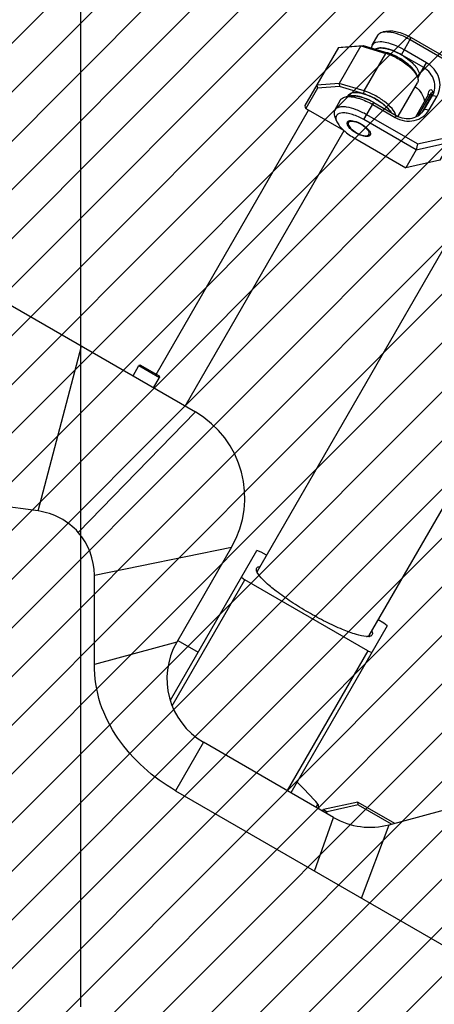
# Model space of a CAD drawing. Header units: millimetres. Extents: x -491 to 2059, y -393 to 795.
# Tile 267 of 323: x 969 to 1008, y 513 to 604. Entities that reach past the tile are written whole.
import ezdxf

# ---------------------------------------------------------------- set-up
doc = ezdxf.new("R2010")
doc.units = ezdxf.units.MM
doc.header["$LTSCALE"] = 462.55
doc.linetypes.add('PHANTOM', pattern=[0.8, 0.45, -0.05, 0.1, -0.05, 0.1, -0.05])
doc.layers.get('0').update_dxf_attribs({"linetype": 'CONTINUOUS'})
for name, color, linetype in [('2ND_ARM_V2_PITCH_ABL245', 7, 'CONTINUOUS'), ('2ND_ARM_V2_PITCH_ABL295', 7, 'CONTINUOUS'), ('_0219_COVER_TOP_PBL222', 7, 'CONTINUOUS'), ('A2200202_ABL247', 7, 'CONTINUOUS'), ('A2300201_ABL249', 7, 'CONTINUOUS'), ('A2400201_ABL276', 7, 'CONTINUOUS'), ('A2410102_ABL277', 7, 'CONTINUOUS'), ('CSHCS-BR-M4-12_203_PBL274', 7, 'CONTINUOUS'), ('DEFAULT_3', 7, 'PHANTOM'), ('FWSRM-D10-V4-E2-T2_5_PBL275', 7, 'CONTINUOUS'), ('M2100101_PBL312', 7, 'CONTINUOUS'), ('M2200103_PBL289', 7, 'CONTINUOUS'), ('M2200301_PBL290', 7, 'CONTINUOUS'), ('M2300101_PBL246', 7, 'CONTINUOUS'), ('M2300101_PBL296', 7, 'CONTINUOUS'), ('M2300201_PBL250', 7, 'CONTINUOUS'), ('M2300301_PBL271', 7, 'CONTINUOUS'), ('M2300602_PBL314', 7, 'CONTINUOUS'), ('M2410102_PBL278', 7, 'CONTINUOUS'), ('P9140503_BOLT_PBL270', 7, 'CONTINUOUS'), ('WFM_0608_06_2_PBL272', 7, 'CONTINUOUS'), ('WFM_0608_06_2_PBL273', 7, 'CONTINUOUS'), ('위_8_VBL211', 7, 'CONTINUOUS')]:
    doc.layers.add(name, color=color, linetype=linetype)

# ---------------------------------------------------------------- blocks, each defined once
blk = doc.blocks.new('_0219_COVER_TOP_PBL222', base_point=(3331.95, 4611.09))
at = {"layer": '_0219_COVER_TOP_PBL222', "color": 7}
for p, q in [((3223.15, 4821.15), (3323.71, 4763.09)), ((3287.16, 4740.08), (3260.07, 4743.62)), ((3332.13, 4731.67), (3319.38, 4709.59)), ((3300.22, 4704.46), (3300.22, 4725.21)), ((3368.77, 4667.19), (3491.18, 4699.99)), ((3355.87, 4668.89), (3325.6, 4686.37)), ((3319.1, 4675.11), (3413.78, 4620.45))]:
    blk.add_line(p, q, dxfattribs=at)
at = {"layer": '_0219_COVER_TOP_PBL222', "color": 2}
for p, q in [((3287.16, 4740.08), (3297.27, 4778.36)), ((3323.71, 4763.09), (3296.49, 4735.11)), ((3300.22, 4725.21), (3332.13, 4731.67)), ((3319.38, 4709.59), (3300.22, 4704.46)), ((3325.6, 4686.37), (3319.1, 4675.11)), ((3351.44, 4656.44), (3355.87, 4668.89)), ((3362.34, 4650.15), (3368.77, 4667.19))]:
    blk.add_line(p, q, dxfattribs=at)
at = {"layer": '_0219_COVER_TOP_PBL222', "color": 7}
for centre, radius, start, end in [((3312.21, 4743.17), 23, 330, 60), ((3334.1, 4701.09), 17, 150, 240), ((3364.37, 4683.61), 17, 240, 285)]:
    blk.add_arc(centre, radius, start, end, dxfattribs=at)
for points in [[(3296.49, 4735.11), (3294.16, 4737.76), (3290.65, 4739.63), (3287.16, 4740.08)], [(3300.22, 4725.21), (3300.22, 4728.74), (3298.81, 4732.46), (3296.49, 4735.11)]]:
    blk.add_open_spline(points, degree=3, dxfattribs=at)
blk.add_open_spline([(3319.1, 4675.11), (3313.87, 4678.13), (3306.77, 4684.41), (3301.13, 4695.29), (3300.22, 4701.42), (3300.22, 4704.46)], degree=3, knots=[0, 0, 0, 0, 0.499023, 0.749523, 1, 1, 1, 1], dxfattribs=at)
blk = doc.blocks.new('M2300101_PBL246', base_point=(3372.22, 4835.72))
at = {"layer": 'M2300101_PBL246', "color": 7}
for p, q in [((3368.56, 4851.57), (3367.41, 4851.38)), ((3364.82, 4848.29), (3366.19, 4850.67)), ((3373.65, 4849.59), (3385.42, 4842.8)), ((3373.91, 4850.04), (3386.03, 4843.04)), ((3377.47, 4844.21), (3372.28, 4847.21)), ((3376.82, 4843.07), (3371.62, 4846.07)), ((3386.03, 4843.04), (3385.42, 4842.8)), ((3387.63, 4835.8), (3385.42, 4842.8)), ((3388.48, 4835.28), (3386.03, 4843.04)), ((3356.11, 4833.21), (3357.48, 4835.59)), ((3359.85, 4836.49), (3358.7, 4836.29)), ((3377.02, 4833.43), (3378.85, 4836.6)), ((3378.09, 4833.27), (3379.92, 4836.45)), ((3388.48, 4835.28), (3380.58, 4821.6)), ((3387.63, 4835.8), (3382.51, 4826.93)), ((3387.63, 4835.8), (3388.48, 4835.28)), ((3364.95, 4834.51), (3370.14, 4831.51)), ((3365.2, 4834.96), (3370.4, 4831.96)), ((3356.51, 4830.7), (3356.11, 4831.8)), ((3375.04, 4823.99), (3362.91, 4830.99)), ((3375.34, 4825.34), (3363.57, 4832.13)), ((3360.51, 4826.83), (3372.64, 4819.83)), ((3375.34, 4825.34), (3382.51, 4826.93)), ((3382.98, 4825.75), (3382.51, 4826.93)), ((3375.04, 4823.99), (3372.64, 4819.83)), ((3375.04, 4823.99), (3382.98, 4825.75)), ((3375.34, 4825.34), (3375.04, 4823.99)), ((3380.58, 4821.6), (3372.64, 4819.83))]:
    blk.add_line(p, q, dxfattribs=at)
at = {"layer": 'M2300101_PBL246', "color": 2}
for p, q in [((3371.62, 4846.07), (3373.91, 4850.04)), ((3375.62, 4840.99), (3377.47, 4844.21)), ((3378.85, 4836.6), (3379.92, 4836.45)), ((3362.91, 4830.99), (3365.2, 4834.96)), ((3377.02, 4833.43), (3378.09, 4833.27)), ((3370.4, 4831.96), (3370.14, 4831.51))]:
    blk.add_line(p, q, dxfattribs=at)
at = {"layer": 'M2300101_PBL246', "color": 7}
for centre, radius, start, end in [((3366.31, 4846.19), 1.38, 117.869, 121.4436), ((3366.38, 4846.08), 1.51, 114.1746, 117.8617), ((3366.8, 4844.25), 3.39, 93.5348, 95.5441), ((3366.65, 4841.01), 6.65, 81.0841, 82.2191), ((3365.78, 4837.21), 10.54, 72.5592, 73.2238), ((3364.69, 4834.25), 13.7, 65.8607, 66.2114), ((3364.3, 4833.41), 14.63, 59.966, 65.8232), ((3376.83, 4837.32), 2.11, 340.6818, 342.8933)]:
    blk.add_arc(centre, radius, start, end, dxfattribs=at)
for points, knots in [([(3366.19, 4850.67), (3366.24, 4850.76), (3366.55, 4851.14), (3367.04, 4851.31), (3367.41, 4851.38)], [0, 0, 0, 0, 0.221512, 1, 1, 1, 1]), ([(3367.41, 4851.38), (3367.49, 4851.39), (3367.86, 4851.44), (3368.24, 4851.43), (3368.52, 4851.41)], [0, 0, 0, 0, 0.228344, 1, 1, 1, 1]), ([(3368.52, 4851.41), (3369.36, 4851.34), (3371.14, 4850.87), (3372.8, 4850.09), (3373.65, 4849.59)], [0, 0, 0, 0, 0.458761, 1, 1, 1, 1]), ([(3368.56, 4851.57), (3368.92, 4851.63), (3369.74, 4851.61), (3371.58, 4851.21), (3372.98, 4850.57), (3373.91, 4850.04)], [0, 0, 0, 0, 0.192445, 0.431857, 1, 1, 1, 1]), ([(3370, 4848.31), (3369.42, 4848.54), (3368.31, 4848.88), (3366.59, 4849.16), (3365.15, 4848.87), (3364.82, 4848.29)], [0, 0, 0, 0, 0.343988, 0.63081, 1, 1, 1, 1]), ([(3364.82, 4848.29), (3364.73, 4848.15), (3364.67, 4847.93), (3364.66, 4847.71), (3364.66, 4847.65)], [0, 0, 0, 0, 0.735504, 1, 1, 1, 1]), ([(3366.47, 4847.63), (3366.4, 4847.62), (3366.16, 4847.59), (3365.92, 4847.52), (3365.76, 4847.45)], [0, 0, 0, 0, 0.273183, 1, 1, 1, 1]), ([(3367.55, 4847.59), (3367.46, 4847.6), (3367.14, 4847.64), (3366.82, 4847.65), (3366.59, 4847.64)], [0, 0, 0, 0, 0.268608, 1, 1, 1, 1]), ([(3368.82, 4847.3), (3368.72, 4847.33), (3368.35, 4847.44), (3367.96, 4847.53), (3367.68, 4847.57)], [0, 0, 0, 0, 0.262648, 1, 1, 1, 1]), ([(3370.21, 4846.79), (3370.1, 4846.83), (3369.69, 4847.01), (3369.26, 4847.17), (3368.94, 4847.27)], [0, 0, 0, 0, 0.257366, 1, 1, 1, 1]), ([(3372.28, 4847.21), (3372.09, 4847.32), (3371.35, 4847.73), (3370.58, 4848.08), (3370, 4848.31)], [0, 0, 0, 0, 0.254229, 1, 1, 1, 1]), ([(3378.85, 4836.6), (3379.15, 4837.12), (3379.53, 4838.32), (3379.32, 4840.2), (3378.38, 4841.9), (3377.38, 4842.75), (3376.82, 4843.07)], [0, 0, 0, 0, 0.239879, 0.485783, 0.74001, 1, 1, 1, 1]), ([(3379.92, 4836.45), (3380.28, 4837.07), (3380.74, 4838.51), (3380.48, 4840.77), (3379.35, 4842.81), (3378.15, 4843.82), (3377.47, 4844.21)], [0, 0, 0, 0, 0.239879, 0.485783, 0.74001, 1, 1, 1, 1]), ([(3374.84, 4838.64), (3375.42, 4838.23), (3376.42, 4837.18), (3376.91, 4835.81), (3376.99, 4835.12)], [0, 0, 0, 0, 0.507826, 1, 1, 1, 1]), ([(3377.85, 4836.89), (3377.87, 4836.97), (3377.93, 4837.25), (3378, 4837.53), (3378.1, 4837.7)], [0, 0, 0, 0, 0.297668, 1, 1, 1, 1]), ([(3378.1, 4837.7), (3378.16, 4837.8), (3378.3, 4837.99), (3378.54, 4837.96), (3378.61, 4837.92)], [0, 0, 0, 0, 0.564831, 1, 1, 1, 1]), ([(3378.61, 4837.92), (3378.68, 4837.88), (3378.98, 4837.55), (3378.95, 4837.04), (3378.85, 4836.7)], [0, 0, 0, 0, 0.18324, 1, 1, 1, 1]), ([(3357.48, 4835.59), (3357.54, 4835.68), (3357.84, 4836.06), (3358.33, 4836.23), (3358.7, 4836.29)], [0, 0, 0, 0, 0.221512, 1, 1, 1, 1]), ([(3358.7, 4836.29), (3358.79, 4836.31), (3359.16, 4836.36), (3359.53, 4836.35), (3359.82, 4836.33)], [0, 0, 0, 0, 0.228344, 1, 1, 1, 1]), ([(3359.82, 4836.33), (3359.89, 4836.32), (3360.18, 4836.29), (3360.47, 4836.24), (3360.69, 4836.2)], [0, 0, 0, 0, 0.238573, 1, 1, 1, 1]), ([(3359.85, 4836.49), (3359.92, 4836.5), (3360.21, 4836.54), (3360.51, 4836.54), (3360.74, 4836.52)], [0, 0, 0, 0, 0.229573, 1, 1, 1, 1]), ([(3360.69, 4836.2), (3361.04, 4836.13), (3362.52, 4835.75), (3363.92, 4835.1), (3364.95, 4834.51)], [0, 0, 0, 0, 0.227413, 1, 1, 1, 1]), ([(3360.74, 4836.52), (3361.46, 4836.47), (3363.02, 4836.07), (3364.46, 4835.39), (3365.2, 4834.96)], [0, 0, 0, 0, 0.457173, 1, 1, 1, 1]), ([(3356.11, 4833.21), (3356.06, 4833.11), (3355.88, 4832.66), (3355.97, 4832.15), (3356.11, 4831.8)], [0, 0, 0, 0, 0.221512, 1, 1, 1, 1]), ([(3363.57, 4832.13), (3362.79, 4832.58), (3361.27, 4833.31), (3359.34, 4833.88), (3357.96, 4833.99), (3356.98, 4833.91), (3356.31, 4833.55), (3356.11, 4833.21)], [0, 0, 0, 0, 0.33547, 0.628879, 0.749766, 0.850615, 1, 1, 1, 1]), ([(3370.14, 4831.51), (3370.82, 4831.12), (3372.3, 4830.59), (3374.63, 4830.64), (3376.71, 4831.54), (3377.73, 4832.65), (3378.09, 4833.27)], [0, 0, 0, 0, 0.25999, 0.514217, 0.760121, 1, 1, 1, 1]), ([(3370.4, 4831.96), (3370.96, 4831.64), (3372.2, 4831.19), (3374.14, 4831.23), (3375.88, 4831.98), (3376.72, 4832.91), (3377.02, 4833.43)], [0, 0, 0, 0, 0.25999, 0.514217, 0.760121, 1, 1, 1, 1]), ([(3362.91, 4830.99), (3362.07, 4831.48), (3360.79, 4832.07), (3359.07, 4832.5), (3357.85, 4832.62), (3356.64, 4832.35), (3356.31, 4831.4), (3356.43, 4830.94), (3356.51, 4830.7)], [0, 0, 0, 0, 0.361434, 0.518775, 0.650721, 0.831337, 0.90722, 1, 1, 1, 1]), ([(3356.51, 4830.7), (3356.64, 4830.37), (3357.07, 4829.66), (3358.33, 4828.26), (3359.59, 4827.37), (3360.51, 4826.83)], [0, 0, 0, 0, 0.192445, 0.431857, 1, 1, 1, 1]), ([(3359.39, 4830.69), (3359.56, 4830.76), (3360, 4830.79), (3361.01, 4830.62), (3361.8, 4830.27), (3362.32, 4829.97)], [0, 0, 0, 0, 0.178512, 0.414058, 1, 1, 1, 1]), ([(3361.1, 4827.86), (3360.67, 4828.11), (3359.93, 4828.63), (3359.31, 4829.32), (3359.13, 4829.67)], [0, 0, 0, 0, 0.558378, 1, 1, 1, 1]), ([(3362.32, 4829.97), (3362.84, 4829.67), (3363.54, 4829.16), (3364.2, 4828.37), (3364.38, 4827.97), (3364.41, 4827.79)], [0, 0, 0, 0, 0.585942, 0.821488, 1, 1, 1, 1]), ([(3363.49, 4827.06), (3363.11, 4827.07), (3362.27, 4827.27), (3361.5, 4827.62), (3361.1, 4827.86)], [0, 0, 0, 0, 0.451283, 1, 1, 1, 1])]:
    blk.add_open_spline(points, degree=3, knots=knots, dxfattribs=at)
for points in [[(3377.79, 4836.57), (3377.81, 4836.68), (3377.83, 4836.78), (3377.85, 4836.89)], [(3378.82, 4836.63), (3378.77, 4836.48), (3378.7, 4836.34), (3378.62, 4836.21)], [(3359.16, 4830.55), (3359.19, 4830.58), (3359.21, 4830.6), (3359.24, 4830.62)], [(3359.24, 4830.62), (3359.29, 4830.65), (3359.34, 4830.67), (3359.39, 4830.69)], [(3359, 4830.1), (3358.99, 4830.21), (3359.01, 4830.34), (3359.07, 4830.44)], [(3359.02, 4830), (3359.01, 4830.03), (3359.01, 4830.06), (3359, 4830.1)], [(3359.13, 4829.67), (3359.08, 4829.78), (3359.04, 4829.88), (3359.02, 4830)], [(3359.07, 4830.44), (3359.1, 4830.48), (3359.13, 4830.52), (3359.16, 4830.55)], [(3363.66, 4827.06), (3363.6, 4827.06), (3363.55, 4827.06), (3363.49, 4827.06)], [(3364, 4827.12), (3363.89, 4827.09), (3363.77, 4827.07), (3363.66, 4827.06)], [(3364.09, 4827.16), (3364.06, 4827.14), (3364.03, 4827.13), (3364, 4827.12)], [(3364.35, 4827.39), (3364.3, 4827.29), (3364.2, 4827.21), (3364.09, 4827.16)], [(3364.41, 4827.53), (3364.4, 4827.48), (3364.38, 4827.43), (3364.35, 4827.39)], [(3364.41, 4827.79), (3364.42, 4827.74), (3364.43, 4827.68), (3364.42, 4827.63)], [(3364.42, 4827.63), (3364.42, 4827.59), (3364.42, 4827.56), (3364.41, 4827.53)]]:
    blk.add_open_spline(points, degree=3, dxfattribs=at)
blk = doc.blocks.new('CSHCS-BR-M4-12_203_PBL274', base_point=(3376.63, 4834.25))
at = {"layer": 'CSHCS-BR-M4-12_203_PBL274', "color": 7}
for p in [(3374.96, 4831.66), (3378.3, 4836.65)]:
    blk.add_line(p, (3377.96, 4836.85), dxfattribs=at)
blk = doc.blocks.new('FWSRM-D10-V4-E2-T2_5_PBL275', base_point=(3377.27, 4834.65))
at = {"layer": 'FWSRM-D10-V4-E2-T2_5_PBL275', "color": 7}
for p, q in [((3375.63, 4832.02), (3378.63, 4837.21)), ((3376.37, 4832.6), (3378.89, 4836.96)), ((3378.91, 4837.29), (3378.63, 4837.21))]:
    blk.add_line(p, q, dxfattribs=at)
blk = doc.blocks.new('M2300602_PBL314', base_point=(3361.77, 4828.91))
at = {"layer": 'M2300602_PBL314', "color": 7}
for p, q in [((3359.33, 4829.73), (3359.21, 4830.06)), ((3363.61, 4827.26), (3363.96, 4827.32))]:
    blk.add_line(p, q, dxfattribs=at)
for points, knots in [([(3362.26, 4829.87), (3361.96, 4830.04), (3361.34, 4830.33), (3360.42, 4830.62), (3359.52, 4830.61), (3359.33, 4830.29)], [0, 0, 0, 0, 0.340666, 0.638672, 1, 1, 1, 1]), ([(3359.14, 4830.44), (3359.14, 4830.42), (3359.14, 4830.28), (3359.17, 4830.16), (3359.21, 4830.06)], [0, 0, 0, 0, 0.226946, 1, 1, 1, 1]), ([(3359.27, 4830.07), (3359.26, 4829.99), (3359.28, 4829.87), (3359.32, 4829.76), (3359.33, 4829.73)], [0, 0, 0, 0, 0.724708, 1, 1, 1, 1]), ([(3359.33, 4829.73), (3359.46, 4829.39), (3360.04, 4828.71), (3361.14, 4827.92), (3362.37, 4827.36), (3363.25, 4827.2), (3363.61, 4827.26)], [0, 0, 0, 0, 0.215231, 0.5, 0.784769, 1, 1, 1, 1]), ([(3364.09, 4827.54), (3364.28, 4827.86), (3363.83, 4828.64), (3363.12, 4829.3), (3362.57, 4829.69), (3362.26, 4829.87)], [0, 0, 0, 0, 0.361328, 0.659334, 1, 1, 1, 1]), ([(3363.61, 4827.26), (3363.65, 4827.26), (3363.76, 4827.29), (3363.87, 4827.33), (3363.93, 4827.37)], [0, 0, 0, 0, 0.275292, 1, 1, 1, 1]), ([(3363.96, 4827.32), (3364, 4827.32), (3364.12, 4827.35), (3364.25, 4827.4), (3364.32, 4827.45)], [0, 0, 0, 0, 0.276261, 1, 1, 1, 1])]:
    blk.add_open_spline(points, degree=3, knots=knots, dxfattribs=at)
for points in [[(3359.16, 4830.55), (3359.15, 4830.52), (3359.14, 4830.48), (3359.14, 4830.44)], [(3359.33, 4830.29), (3359.29, 4830.22), (3359.27, 4830.14), (3359.27, 4830.07)], [(3363.93, 4827.37), (3364, 4827.42), (3364.06, 4827.47), (3364.09, 4827.54)], [(3364.32, 4827.45), (3364.36, 4827.47), (3364.38, 4827.5), (3364.41, 4827.52)]]:
    blk.add_open_spline(points, degree=3, dxfattribs=at)
blk = doc.blocks.new('2ND_ARM_V2_PITCH_ABL245', base_point=(3407.05, 4815.44))
at = {"layer": 'CSHCS-BR-M4-12_203_PBL274'}
blk.add_blockref('CSHCS-BR-M4-12_203_PBL274', (3376.63, 4834.25), dxfattribs=at)
at = {"layer": 'FWSRM-D10-V4-E2-T2_5_PBL275'}
blk.add_blockref('FWSRM-D10-V4-E2-T2_5_PBL275', (3377.27, 4834.65), dxfattribs=at)
at = {"layer": 'M2300101_PBL246'}
blk.add_blockref('M2300101_PBL246', (3372.22, 4835.72), dxfattribs=at)
at = {"layer": 'M2300602_PBL314'}
blk.add_blockref('M2300602_PBL314', (3361.77, 4828.91), dxfattribs=at)
blk = doc.blocks.new('M2200103_PBL289', base_point=(3343.14, 4702.75))
at = {"layer": 'M2200103_PBL289', "color": 7}
for p, q in [((3317.95, 4696.11), (3338.02, 4730.88)), ((3338.98, 4730.54), (3338.02, 4730.88)), ((3340.28, 4729.79), (3338.98, 4730.54)), ((3318.34, 4694.8), (3335.25, 4724.07)), ((3334.47, 4724.73), (3335.25, 4724.07)), ((3363.83, 4707.57), (3335.25, 4724.07)), ((3367.56, 4714.04), (3366.26, 4714.79)), ((3368.33, 4713.38), (3367.56, 4714.04)), ((3368.33, 4713.38), (3345.95, 4674.62)), ((3363.83, 4707.57), (3345.09, 4675.12)), ((3363.83, 4707.57), (3364.78, 4707.23))]:
    blk.add_line(p, q, dxfattribs=at)
for centre, radius, start, end in [((3339.99, 4726.81), 2.13, 200.3131, 203.7033), ((3341.97, 4727.85), 4.37, 211.1156, 212.8725), ((3363.74, 4715.28), 4.37, 267.1275, 268.8844), ((3363.82, 4713.05), 2.13, 276.2967, 279.6869)]:
    blk.add_arc(centre, radius, start, end, dxfattribs=at)
for points, knots in [([(3337.95, 4726.19), (3337.91, 4726.31), (3337.87, 4726.55), (3338.05, 4727.03), (3338.46, 4727.15), (3338.71, 4727.18)], [0, 0, 0, 0, 0.263436, 0.479776, 1, 1, 1, 1]), ([(3349.96, 4716.55), (3348.61, 4717.33), (3346.08, 4718.88), (3342.69, 4721.25), (3340.1, 4723.39), (3338.73, 4724.81), (3338.29, 4725.48)], [0, 0, 0, 0, 0.315774, 0.603401, 0.837745, 1, 1, 1, 1]), ([(3363.52, 4710.92), (3362.72, 4710.96), (3360.81, 4711.44), (3357.66, 4712.61), (3353.91, 4714.36), (3351.3, 4715.77), (3349.96, 4716.55)], [0, 0, 0, 0, 0.162255, 0.396599, 0.684226, 1, 1, 1, 1]), ([(3364.78, 4712.13), (3364.88, 4711.89), (3364.99, 4711.48), (3364.66, 4711.08), (3364.43, 4711), (3364.31, 4710.97)], [0, 0, 0, 0, 0.520224, 0.736564, 1, 1, 1, 1])]:
    blk.add_open_spline(points, degree=3, knots=knots, dxfattribs=at)
for points in [[(3337.99, 4726.07), (3337.97, 4726.11), (3337.96, 4726.15), (3337.95, 4726.19)], [(3338.22, 4725.59), (3338.15, 4725.71), (3338.09, 4725.83), (3338.04, 4725.95)], [(3338.09, 4725.81), (3338.09, 4725.85), (3338.09, 4725.9), (3338.1, 4725.94)], [(3338.1, 4725.94), (3338.11, 4726.01), (3338.13, 4726.07), (3338.17, 4726.13)], [(3364.06, 4710.93), (3363.92, 4710.91), (3363.79, 4710.91), (3363.66, 4710.91)], [(3364.02, 4710.98), (3363.98, 4710.95), (3363.95, 4710.93), (3363.91, 4710.9)], [(3364.15, 4711.13), (3364.11, 4711.07), (3364.07, 4711.02), (3364.02, 4710.98)], [(3364.31, 4710.97), (3364.27, 4710.96), (3364.22, 4710.95), (3364.18, 4710.94)]]:
    blk.add_open_spline(points, degree=3, dxfattribs=at)
blk = doc.blocks.new('M2200301_PBL290', base_point=(3375.64, 4761.04))
at = {"layer": 'M2200301_PBL290', "color": 7}
for p, q in [((3338.17, 4726.13), (3387.13, 4810.94)), ((3364.15, 4711.13), (3413.11, 4795.94))]:
    blk.add_line(p, q, dxfattribs=at)
blk = doc.blocks.new('A2200202_ABL247', base_point=(3375.26, 4754.7))
at = {"layer": 'M2200103_PBL289'}
blk.add_blockref('M2200103_PBL289', (3343.14, 4702.75), dxfattribs=at)
at = {"layer": 'M2200301_PBL290'}
blk.add_blockref('M2200301_PBL290', (3375.64, 4761.04), dxfattribs=at)
blk = doc.blocks.new('M2300201_PBL250', base_point=(3362.35, 4838.38))
at = {"layer": 'M2300201_PBL250', "color": 7}
for p, q in [((3356.98, 4847.72), (3349.2, 4834.24)), ((3356.98, 4847.72), (3362.23, 4848.15)), ((3356.98, 4847.72), (3357.62, 4847.82)), ((3362.23, 4848.15), (3357.19, 4839.42)), ((3357.62, 4847.82), (3362.71, 4848.24)), ((3362.23, 4848.15), (3362.71, 4848.24)), ((3362.23, 4848.15), (3368.04, 4846.38)), ((3362.71, 4848.24), (3368.4, 4846.5)), ((3375.16, 4841.41), (3375.36, 4840.86)), ((3352.12, 4838.3), (3349.4, 4833.59)), ((3357.19, 4839.42), (3351.94, 4838.99)), ((3351.94, 4838.99), (3352.12, 4838.3)), ((3357.21, 4838.72), (3352.12, 4838.3)), ((3357.19, 4839.42), (3357.21, 4838.72)), ((3363, 4837.65), (3357.19, 4839.42)), ((3362.9, 4836.97), (3357.21, 4838.72)), ((3370.86, 4831.76), (3375.36, 4839.55)), ((3349.2, 4834.24), (3349.25, 4833.83)), ((3349.25, 4833.83), (3349.4, 4833.59)), ((3349.4, 4833.59), (3358.18, 4828.53))]:
    blk.add_line(p, q, dxfattribs=at)
at = {"layer": 'M2300201_PBL250', "color": 2}
for p, q in [((3363, 4837.65), (3368.04, 4846.38)), ((3368.4, 4846.5), (3368.04, 4846.38)), ((3362.9, 4836.97), (3363, 4837.65))]:
    blk.add_line(p, q, dxfattribs=at)
at = {"layer": 'M2300201_PBL250', "color": 7}
for centre, radius, start, end in [((3364.66, 4835.32), 11.56, 72.1102, 73.0003), ((3364.53, 4834.92), 11.99, 71.6306, 72.1128), ((3365.76, 4834.64), 11.61, 47.0009, 47.8856), ((3359.82, 4826.89), 10.54, 72.558, 73.003), ((3358.74, 4823.94), 13.69, 65.8769, 66.2238), ((3358.35, 4823.12), 14.6, 59.9597, 65.8354), ((3358.36, 4823.08), 14.62, 54.1668, 60.0351), ((3358.89, 4823.84), 13.7, 53.7902, 54.1258), ((3360.91, 4826.27), 10.54, 46.7869, 47.4315), ((3363.76, 4828.91), 6.65, 37.7853, 38.9095)]:
    blk.add_arc(centre, radius, start, end, dxfattribs=at)
for points, knots in [([(3368.31, 4846.29), (3369.27, 4845.97), (3371.12, 4845.11), (3372.79, 4843.93), (3373.54, 4843.25)], [0, 0, 0, 0, 0.500928, 1, 1, 1, 1]), ([(3368.4, 4846.5), (3368.63, 4846.43), (3369.59, 4846.1), (3370.5, 4845.66), (3371.17, 4845.27)], [0, 0, 0, 0, 0.237296, 1, 1, 1, 1]), ([(3371.17, 4845.27), (3372.1, 4844.74), (3373.34, 4843.84), (3374.61, 4842.45), (3375.03, 4841.75), (3375.16, 4841.41)], [0, 0, 0, 0, 0.568161, 0.807529, 1, 1, 1, 1]), ([(3373.67, 4843.13), (3373.83, 4842.98), (3374.37, 4842.44), (3374.86, 4841.84), (3375.13, 4841.36)], [0, 0, 0, 0, 0.27881, 1, 1, 1, 1]), ([(3375.36, 4840.86), (3375.41, 4840.74), (3375.54, 4840.32), (3375.52, 4839.82), (3375.36, 4839.55)], [0, 0, 0, 0, 0.293984, 1, 1, 1, 1]), ([(3370.37, 4831.99), (3370.19, 4832.56), (3369.37, 4833.76), (3367.66, 4835.31), (3365.47, 4836.69), (3363.83, 4837.39), (3363, 4837.65)], [0, 0, 0, 0, 0.189875, 0.442625, 0.726386, 1, 1, 1, 1]), ([(3364.25, 4836.47), (3364.15, 4836.52), (3363.73, 4836.69), (3363.3, 4836.85), (3362.98, 4836.95)], [0, 0, 0, 0, 0.257441, 1, 1, 1, 1]), ([(3368.04, 4834.03), (3367.96, 4834.1), (3367.62, 4834.41), (3367.26, 4834.69), (3366.98, 4834.89)], [0, 0, 0, 0, 0.242088, 1, 1, 1, 1]), ([(3368.93, 4833.09), (3368.87, 4833.16), (3368.62, 4833.46), (3368.35, 4833.74), (3368.13, 4833.95)], [0, 0, 0, 0, 0.236862, 1, 1, 1, 1])]:
    blk.add_open_spline(points, degree=3, knots=knots, dxfattribs=at)
for points in [[(3375.13, 4841.36), (3375.22, 4841.2), (3375.3, 4841.03), (3375.36, 4840.86)], [(3369.27, 4832.62), (3369.19, 4832.75), (3369.1, 4832.87), (3369.01, 4832.99)]]:
    blk.add_open_spline(points, degree=3, dxfattribs=at)
blk = doc.blocks.new('M2300301_PBL271', base_point=(3336.44, 4798.84))
at = {"layer": 'M2300301_PBL271', "color": 7}
for p, q in [((3314.59, 4771.82), (3350.04, 4833.23)), ((3321.34, 4764.46), (3358.28, 4828.44))]:
    blk.add_line(p, q, dxfattribs=at)
blk = doc.blocks.new('WFM_0608_06_2_PBL272', base_point=(3364.18, 4834.97))
at = {"layer": 'WFM_0608_06_2_PBL272', "color": 7}
blk.add_line((3359.08, 4836.36), (3359.27, 4836.67), dxfattribs=at)
for centre, radius, start, end in [((3360.31, 4833.74), 2.79, 98.2202, 99.6052), ((3360.33, 4833.62), 2.91, 97.6468, 98.2258), ((3360.34, 4833.54), 2.99, 96.9202, 97.646), ((3360.38, 4833.23), 3.3, 93.5076, 96.8768), ((3360.23, 4829.86), 6.68, 81.0913, 82.2105), ((3359.35, 4826.06), 10.59, 72.5685, 73.2107), ((3358.24, 4823.07), 13.77, 65.8772, 66.2107), ((3357.83, 4822.19), 14.74, 59.9888, 65.8099)]:
    blk.add_arc(centre, radius, start, end, dxfattribs=at)
for points, knots in [([(3359.27, 4836.67), (3359.35, 4836.81), (3359.6, 4837.07), (3360.16, 4837.28), (3360.85, 4837.35), (3361.68, 4837.28), (3362.61, 4837.08), (3363.98, 4836.63), (3365, 4836.14), (3365.66, 4835.75)], [0, 0, 0, 0, 0.069976, 0.151975, 0.252472, 0.372933, 0.511804, 0.66574, 1, 1, 1, 1]), ([(3361.13, 4836.48), (3361.05, 4836.49), (3360.73, 4836.53), (3360.41, 4836.54), (3360.17, 4836.52)], [0, 0, 0, 0, 0.268635, 1, 1, 1, 1]), ([(3362.41, 4836.19), (3362.31, 4836.22), (3361.93, 4836.33), (3361.55, 4836.42), (3361.26, 4836.46)], [0, 0, 0, 0, 0.262716, 1, 1, 1, 1]), ([(3363.8, 4835.67), (3363.69, 4835.72), (3363.27, 4835.9), (3362.84, 4836.06), (3362.52, 4836.16)], [0, 0, 0, 0, 0.257271, 1, 1, 1, 1]), ([(3365.66, 4835.75), (3366.42, 4835.32), (3367.47, 4834.59), (3368.64, 4833.47), (3369.1, 4832.89), (3369.28, 4832.61)], [0, 0, 0, 0, 0.543943, 0.787711, 1, 1, 1, 1])]:
    blk.add_open_spline(points, degree=3, knots=knots, dxfattribs=at)
blk = doc.blocks.new('WFM_0608_06_2_PBL273', base_point=(3370.67, 4844.14))
at = {"layer": 'WFM_0608_06_2_PBL273', "color": 7}
blk.add_line((3375.62, 4840.99), (3375.41, 4840.64), dxfattribs=at)
for centre, radius, start, end in [((3365.37, 4836.6), 10.35, 73.0189, 73.6636), ((3365.29, 4836.33), 10.64, 72.5727, 73.0198), ((3365.18, 4835.96), 11.02, 71.5026, 72.5691), ((3364.2, 4833.39), 13.77, 65.8841, 66.2136), ((3363.79, 4832.51), 14.74, 59.9888, 65.8165), ((3363.9, 4832.68), 14.54, 54.1608, 60.0512), ((3364.35, 4833.31), 13.77, 53.7848, 54.1339), ((3366.08, 4835.43), 11.03, 47.4436, 48.4977), ((3366.38, 4835.76), 10.59, 46.7799, 47.4411), ((3369.23, 4838.42), 6.68, 37.7809, 38.909), ((3372.08, 4840.23), 3.3, 23.1024, 26.4866), ((3372.36, 4840.36), 2.99, 22.3316, 23.0587), ((3372.44, 4840.39), 2.9, 21.756, 22.3307), ((3372.55, 4840.43), 2.78, 20.3959, 21.7615)]:
    blk.add_arc(centre, radius, start, end, dxfattribs=at)
for points, knots in [([(3365.59, 4847.36), (3365.89, 4847.55), (3366.5, 4847.66), (3367.34, 4847.63), (3368.43, 4847.45), (3369.89, 4846.97), (3371.04, 4846.41), (3371.62, 4846.07)], [0, 0, 0, 0, 0.167537, 0.275648, 0.399357, 0.684728, 1, 1, 1, 1]), ([(3369.75, 4845.99), (3369.66, 4846.03), (3369.31, 4846.19), (3368.95, 4846.32), (3368.67, 4846.41)], [0, 0, 0, 0, 0.255847, 1, 1, 1, 1]), ([(3371.62, 4846.07), (3372.28, 4845.69), (3373.22, 4845.05), (3374.29, 4844.09), (3374.93, 4843.39), (3375.4, 4842.71), (3375.69, 4842.07), (3375.79, 4841.48), (3375.7, 4841.13), (3375.62, 4840.99)], [0, 0, 0, 0, 0.334259, 0.488194, 0.627066, 0.747527, 0.848025, 0.930024, 1, 1, 1, 1]), ([(3373.39, 4843.69), (3373.32, 4843.75), (3373.02, 4844.01), (3372.72, 4844.24), (3372.48, 4844.42)], [0, 0, 0, 0, 0.243687, 1, 1, 1, 1]), ([(3374.43, 4842.61), (3374.37, 4842.69), (3374.12, 4842.99), (3373.85, 4843.27), (3373.63, 4843.47)], [0, 0, 0, 0, 0.236861, 1, 1, 1, 1]), ([(3375.03, 4841.7), (3375, 4841.77), (3374.85, 4842.05), (3374.66, 4842.32), (3374.51, 4842.51)], [0, 0, 0, 0, 0.23143, 1, 1, 1, 1])]:
    blk.add_open_spline(points, degree=3, knots=knots, dxfattribs=at)
blk = doc.blocks.new('A2300201_ABL249', base_point=(3345.17, 4806.35))
at = {"layer": 'M2300201_PBL250'}
blk.add_blockref('M2300201_PBL250', (3362.35, 4838.38), dxfattribs=at)
at = {"layer": 'M2300301_PBL271'}
blk.add_blockref('M2300301_PBL271', (3336.44, 4798.84), dxfattribs=at)
at = {"layer": 'WFM_0608_06_2_PBL272'}
blk.add_blockref('WFM_0608_06_2_PBL272', (3364.18, 4834.97), dxfattribs=at)
at = {"layer": 'WFM_0608_06_2_PBL273'}
blk.add_blockref('WFM_0608_06_2_PBL273', (3370.67, 4844.14), dxfattribs=at)
blk = doc.blocks.new('P9140503_BOLT_PBL270', base_point=(3312.27, 4771.33))
at = {"layer": 'P9140503_BOLT_PBL270', "color": 7}
for p, q in [((3309.21, 4771.47), (3310.58, 4773.85)), ((3310.92, 4773.94), (3310.58, 4773.85)), ((3310.58, 4773.85), (3315.34, 4771.1)), ((3310.92, 4773.94), (3315.25, 4771.44)), ((3315.25, 4771.44), (3315.34, 4771.1)), ((3313.97, 4768.72), (3315.34, 4771.1))]:
    blk.add_line(p, q, dxfattribs=at)
blk = doc.blocks.new('M2410102_PBL278', base_point=(3297.05, 4624.91))
at = {"layer": 'M2410102_PBL278', "color": 1}
blk.add_line((3297.05, 4624.91), (3297.05, 5053.56), dxfattribs=at)
at = {"layer": 'M2410102_PBL278', "color": 7}
for p, q in [((3351.79, 4671.25), (3352.2, 4671.97)), ((3352.27, 4671.89), (3352.36, 4670.92))]:
    blk.add_line(p, q, dxfattribs=at)
blk.add_arc((3297.05, 4624.91), 72.5, 40.3871, 46.0264, dxfattribs=at)
blk = doc.blocks.new('A2410102_ABL277', base_point=(3297.05, 4624.91))
at = {"layer": 'M2410102_PBL278'}
blk.add_blockref('M2410102_PBL278', (3297.05, 4624.91), dxfattribs=at)
blk = doc.blocks.new('A2400201_ABL276', base_point=(3297.05, 4624.91))
at = {"layer": 'A2410102_ABL277'}
blk.add_blockref('A2410102_ABL277', (3297.05, 4624.91), dxfattribs=at)
blk = doc.blocks.new('M2300101_PBL296', base_point=(3361.67, 4669.93))
at = {"layer": 'M2300101_PBL296', "color": 7}
for p, q in [((3353.31, 4670.37), (3353.51, 4670.71)), ((3361.46, 4672.48), (3353.51, 4670.71)), ((3353.51, 4670.71), (3354.39, 4670.23)), ((3361.56, 4671.82), (3354.39, 4670.23)), ((3361.46, 4672.48), (3370.03, 4667.53)), ((3361.56, 4671.82), (3361.46, 4672.48)), ((3361.56, 4671.82), (3369.26, 4667.38)), ((3354.18, 4669.87), (3354.39, 4670.23))]:
    blk.add_line(p, q, dxfattribs=at)
blk = doc.blocks.new('2ND_ARM_V2_PITCH_ABL295', base_point=(3361.67, 4669.93))
at = {"layer": 'M2300101_PBL296'}
blk.add_blockref('M2300101_PBL296', (3361.67, 4669.93), dxfattribs=at)
blk = doc.blocks.new('M2100101_PBL312', base_point=(3322.01, 4708.65))
at = {"layer": 'M2100101_PBL312', "color": 7}
blk.add_line((3319.63, 4710.02), (3324.39, 4707.27), dxfattribs=at)
blk = doc.blocks.new('위_8_VBL211', base_point=(1489.09, 2262.13))
at = {"layer": '2ND_ARM_V2_PITCH_ABL245'}
blk.add_blockref('2ND_ARM_V2_PITCH_ABL245', (1599.09, 2452.66), dxfattribs=at)
at = {"layer": '2ND_ARM_V2_PITCH_ABL295'}
blk.add_blockref('2ND_ARM_V2_PITCH_ABL295', (1553.71, 2307.15), dxfattribs=at)
at = {"layer": '_0219_COVER_TOP_PBL222'}
blk.add_blockref('_0219_COVER_TOP_PBL222', (1523.99, 2248.31), dxfattribs=at)
at = {"layer": 'A2200202_ABL247'}
blk.add_blockref('A2200202_ABL247', (1567.3, 2391.92), dxfattribs=at)
at = {"layer": 'A2300201_ABL249'}
blk.add_blockref('A2300201_ABL249', (1537.21, 2443.57), dxfattribs=at)
at = {"layer": 'A2400201_ABL276'}
blk.add_blockref('A2400201_ABL276', (1489.09, 2262.13), dxfattribs=at)
at = {"layer": 'M2100101_PBL312'}
blk.add_blockref('M2100101_PBL312', (1514.05, 2345.87), dxfattribs=at)
at = {"layer": 'P9140503_BOLT_PBL270'}
blk.add_blockref('P9140503_BOLT_PBL270', (1504.32, 2408.55), dxfattribs=at)
blk = doc.blocks.new('EEEEE')
h = blk.add_hatch()
h.set_pattern_fill('XSEC0003', color=134, scale=8, angle=45, style=0, pattern_type=0)
h.set_pattern_definition([(45, (0, 0), (-5.656854, 5.656854), [])])
edge = h.paths.add_edge_path()
edge.add_arc((1489.089, 2262.131), 300, 0, 360)
at = {"layer": 'DEFAULT_3', "color": 2}
blk.add_circle((1489.089, 2262.131), 300, dxfattribs=at)
at = {"layer": '위_8_VBL211'}
blk.add_blockref('위_8_VBL211', (1489.089, 2262.131), dxfattribs=at)

msp = doc.modelspace()

# ---------------------------------------------------------------- block references
at = {"xscale": 0.4, "yscale": 0.4, "zscale": 0.4}
msp.add_blockref('EEEEE', (379.168, -392.534), dxfattribs=at)

doc.saveas('drawing.dxf')
